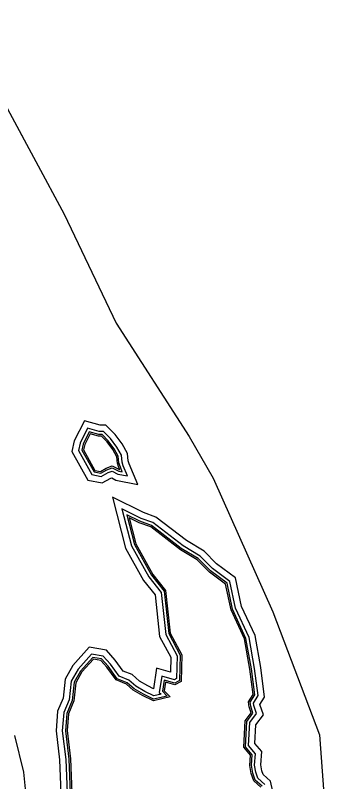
# Model space of a CAD drawing. Extents: x 2104537 to 2336408, y 34176 to 229611.
# Drawn here: x 2317612 to 2322248, y 136477 to 147748 of the extents above; entities that cross this region are included whole.
import ezdxf

# ---------------------------------------------------------------- set-up
doc = ezdxf.new("R2010")
doc.units = 0
for name, color, linetype in [('Exist Boundary Political CountyLine', 7, 'Continuous'), ('Exist Hydrographic Buffer Line', 7, 'Continuous'), ('Exist Hydrographic Island Shore', 7, 'Continuous')]:
    doc.layers.add(name, color=color, linetype=linetype)

msp = doc.modelspace()

# ---------------------------------------------------------------- linework, layer by layer
at = {"layer": 'Exist Boundary Political CountyLine'}
msp.add_lwpolyline([(2315224, 157701), (2315268, 156450), (2315502, 155344), (2315696, 154586), (2315964, 153221), (2316920, 148992), (2317162, 147613), (2317498, 146375), (2318330, 144824), (2319095, 143220), (2320166, 141552), (2320523, 140942), (2321397, 138974), (2322086, 137167), (2322248, 134964)], dxfattribs=at)
at = {"layer": 'Exist Hydrographic Buffer Line'}
for points in [[(2318627, 141785), (2318479, 141489), (2318444, 141332), (2318679, 140913), (2318890, 140871), (2319015, 140940), (2319029, 140945), (2319091, 140914), (2319415, 140849), (2319284, 141154), (2319271, 141194), (2319260, 141305), (2319182, 141448), (2319081, 141583), (2318945, 141719), (2318857, 141719)], [(2318675, 141676), (2318566, 141458), (2318541, 141346), (2318739, 140995), (2318875, 140967), (2318976, 141023), (2319034, 141045), (2319121, 141002), (2319262, 140973), (2319199, 141121), (2319181, 141174), (2319171, 141278), (2319105, 141398), (2319012, 141522), (2318907, 141627), (2318844, 141627)], [(2318699, 141621), (2318610, 141443), (2318590, 141353), (2318769, 141035), (2318868, 141016), (2318957, 141065), (2319036, 141095), (2319136, 141045), (2319185, 141035), (2319156, 141105), (2319136, 141165), (2319126, 141264), (2319066, 141373), (2318977, 141492), (2318888, 141582), (2318838, 141582)]]:
    msp.add_lwpolyline(points, close=True, dxfattribs=at)
for points in [[(2321399, 136332), (2321365, 136484), (2321258, 136581), (2321237, 136638), (2321222, 136725), (2321235, 136919), (2321135, 137039), (2321149, 137315), (2321260, 137462), (2321209, 137614), (2321277, 137722), (2321220, 138156), (2321136, 138627), (2320936, 139056), (2320848, 139475), (2320571, 139683), (2320386, 139867), (2320130, 140022), (2319680, 140369), (2319496, 140434), (2319041, 140662), (2319233, 139913), (2319498, 139437), (2319666, 139224), (2319733, 138614), (2319897, 138307), (2319891, 138090), (2319689, 138147), (2319643, 137844), (2319559, 137886), (2319439, 137955), (2319331, 138052), (2319198, 138105), (2319082, 138263), (2318951, 138409), (2318699, 138455), (2318458, 138186), (2318344, 137983), (2318314, 137706), (2318233, 137515), (2318210, 137225), (2318261, 136798), (2318280, 136310)], [(2321282, 136435), (2321179, 136528), (2321147, 136615), (2321130, 136720), (2321141, 136888), (2321042, 137008), (2321059, 137347), (2321157, 137479), (2321118, 137596), (2321113, 137634), (2321182, 137743), (2321129, 138142), (2321048, 138599), (2320849, 139027), (2320766, 139422), (2320511, 139613), (2320329, 139795), (2320078, 139946), (2319635, 140288), (2319460, 140349), (2319180, 140490), (2319319, 139947), (2319574, 139488), (2319754, 139261), (2319823, 138642), (2319989, 138329), (2319981, 137994), (2319951, 137977), (2319764, 138030), (2319727, 137790), (2319754, 137763), (2319650, 137738), (2319516, 137805), (2319385, 137880), (2319282, 137972), (2319140, 138029), (2319011, 138205), (2318903, 138324), (2318733, 138355), (2318534, 138132), (2318434, 137954), (2318404, 137682), (2318324, 137493), (2318302, 137227), (2318353, 136805), (2318372, 136312)], [(2321240, 136411), (2321140, 136501), (2321103, 136603), (2321084, 136718), (2321094, 136873), (2320995, 136992), (2321014, 137364), (2321106, 137487), (2321073, 137586), (2321065, 137645), (2321134, 137754), (2321083, 138135), (2321003, 138585), (2320805, 139012), (2320724, 139396), (2320480, 139578), (2320301, 139758), (2320052, 139908), (2319613, 140247), (2319442, 140307), (2319250, 140403), (2319362, 139965), (2319613, 139514), (2319798, 139279), (2319867, 138656), (2320035, 138339), (2320026, 137966), (2319956, 137928), (2319802, 137972), (2319776, 137806), (2319845, 137737), (2319645, 137689), (2319494, 137764), (2319358, 137842), (2319257, 137933), (2319111, 137991), (2318975, 138176), (2318880, 138282), (2318750, 138305), (2318571, 138105), (2318478, 137940), (2318448, 137671), (2318369, 137482), (2318349, 137227), (2318398, 136809), (2318418, 136314)], [(2317602, 137158), (2317732, 136615), (2317782, 136126)]]:
    msp.add_lwpolyline(points, dxfattribs=at)
at = {"layer": 'Exist Hydrographic Island Shore'}
msp.add_lwpolyline([(2318711, 141594), (2318632, 141435), (2318614, 141357), (2318783, 141056), (2318864, 141040), (2318947, 141086), (2319038, 141120), (2319143, 141067), (2319147, 141067), (2319134, 141097), (2319113, 141160), (2319103, 141257), (2319047, 141361), (2318960, 141477), (2318878, 141559), (2318835, 141559)], close=True, dxfattribs=at)
msp.add_lwpolyline([(2321219, 136399), (2321120, 136488), (2321081, 136597), (2321061, 136717), (2321071, 136866), (2320971, 136985), (2320991, 137372), (2321081, 137491), (2321051, 137580), (2321041, 137650), (2321110, 137759), (2321061, 138131), (2320981, 138578), (2320783, 139005), (2320704, 139382), (2320465, 139561), (2320287, 139740), (2320039, 139889), (2319602, 140226), (2319433, 140286), (2319285, 140360), (2319384, 139973), (2319632, 139526), (2319820, 139288), (2319890, 138663), (2320059, 138345), (2320049, 137953), (2319959, 137903), (2319820, 137943), (2319801, 137814), (2319890, 137724), (2319642, 137665), (2319483, 137744), (2319344, 137824), (2319245, 137913), (2319096, 137973), (2318957, 138161), (2318868, 138260), (2318759, 138280), (2318590, 138092), (2318501, 137933), (2318471, 137665), (2318392, 137476), (2318372, 137228), (2318421, 136811), (2318441, 136314)], dxfattribs=at)

doc.saveas('drawing.dxf')
